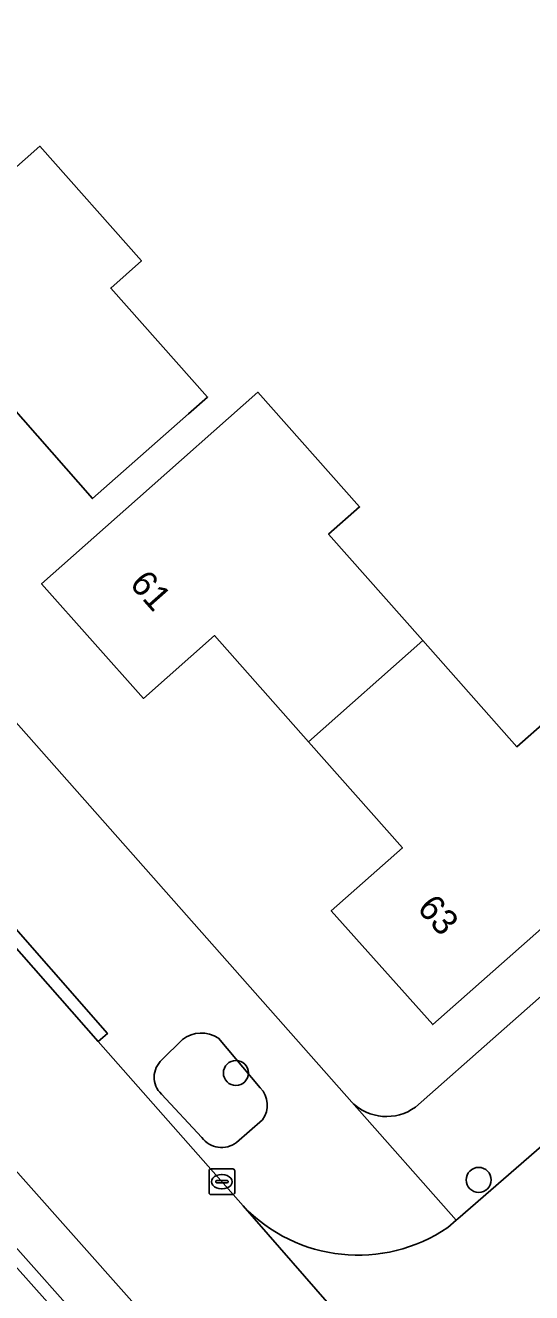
# Model space of a CAD drawing. Extents: x 157320 to 158835, y 386650 to 388491.
# Drawn here: x 157694.36 to 157714.11, y 387914.5 to 387963.99 of the extents above; entities that cross this region are included whole.
import ezdxf

# ---------------------------------------------------------------- set-up
doc = ezdxf.new("R2010")
doc.units = 0
for name, color, linetype in [('IMGEO_Boom', 7, 'Continuous'), ('IMGEO_Erf', 7, 'Continuous'), ('IMGEO_Groenvoorziening', 7, 'Continuous'), ('IMGEO_Kolk', 7, 'Continuous'), ('IMGEO_Pand', 7, 'Continuous'), ('IMGEO_Pand_nummerreeks', 7, 'Continuous'), ('IMGEO_Parkeervlak_open', 7, 'Continuous'), ('IMGEO_Rijbaan_lokaal_open', 7, 'Continuous'), ('IMGEO_Voetpad_open', 7, 'Continuous')]:
    doc.layers.add(name, color=color, linetype=linetype)

msp = doc.modelspace()

# ---------------------------------------------------------------- linework, layer by layer
at = {"layer": 'IMGEO_Boom'}
for centre in [(157702.571, 387923.082), (157712.042, 387918.907)]:
    msp.add_circle(centre, 0.489, dxfattribs=at)
at = {"layer": 'IMGEO_Erf'}
for points in [[(157642.318, 388000), (157643.055, 387997.732), (157643.452, 387996.734), (157644.551, 387994.249), (157645.867, 387991.873), (157646.038, 387991.62), (157647.391, 387989.623), (157647.711, 387989.201), (157662.988, 387971.872), (157670.456, 387963.401), (157707.087, 387921.94)], [(157709.573, 387921.749), (157716.058, 387927.469), (157721.233, 387932.033), (157734.51, 387943.741), (157737.884, 387946.716)]]:
    msp.add_lwpolyline(points, dxfattribs=at)
for points in [[(157698.887, 387954.793), (157697.691, 387953.734), (157701.466, 387949.474), (157700.725, 387948.821), (157696.972, 387945.516), (157693.226, 387949.773), (157690.45, 387947.33), (157686.49, 387951.8), (157690.233, 387955.117), (157694.92, 387959.27)], [(157707.393, 387945.189), (157706.188, 387944.122), (157709.859, 387939.976), (157713.536, 387935.823), (157714.741, 387936.89), (157715.375, 387936.173), (157718.69, 387932.43), (157718.186, 387931.985), (157719.382, 387930.635), (157716.468, 387928.06), (157715.273, 387929.41), (157710.25, 387924.97), (157706.29, 387929.42), (157709.066, 387931.874), (157705.401, 387936.019), (157701.736, 387940.164), (157698.96, 387937.71), (157694.99, 387942.19), (157698.734, 387945.505), (157703.431, 387949.664)]]:
    msp.add_lwpolyline(points, close=True, dxfattribs=at)
msp.add_arc((157708.442, 387923.304), 1.923, 225.1941, 306.0191, dxfattribs=at)
at = {"layer": 'IMGEO_Groenvoorziening'}
for points in [[(157700.486, 387924.395), (157699.685, 387923.594)], [(157703.521, 387922.501), (157701.891, 387924.447)], [(157699.662, 387922.259), (157701.245, 387920.559)], [(157702.59, 387920.367), (157703.61, 387921.258)]]:
    msp.add_lwpolyline(points, dxfattribs=at)
for centre, radius, start, end in [((157701.227, 387923.387), 1.251, 57.9398, 126.2994), ((157700.289, 387922.916), 0.908, 131.6855, 226.3404), ((157702.847, 387921.828), 0.952, 323.237, 44.9539), ((157702.012, 387921.124), 0.952, 216.3713, 307.3804)]:
    msp.add_arc(centre, radius, start, end, dxfattribs=at)
at = {"layer": 'IMGEO_Kolk'}
for p, q in [((157701.524, 387918.409), (157701.524, 387919.261)), ((157701.599, 387919.335), (157702.451, 387919.335)), ((157702.012, 387919.115), (157702.037, 387919.115)), ((157702.525, 387919.261), (157702.525, 387918.409)), ((157701.783, 387918.829), (157701.783, 387918.841)), ((157702.221, 387918.792), (157701.823, 387918.792)), ((157701.826, 387918.878), (157702.224, 387918.878)), ((157702.035, 387918.555), (157702.01, 387918.555)), ((157702.267, 387918.841), (157702.267, 387918.829)), ((157702.451, 387918.335), (157701.599, 387918.335))]:
    msp.add_line(p, q, dxfattribs=at)
for points in [[(157701.524, 387918.409), (157701.524, 387919.261)], [(157701.599, 387919.335), (157702.451, 387919.335)], [(157702.525, 387919.261), (157702.525, 387918.409)], [(157702.451, 387918.335), (157701.599, 387918.335)]]:
    msp.add_lwpolyline(points, dxfattribs=at)
for centre, radius, start, end in [((157701.601, 387919.259), 0.0765, 91.552, 178.448), ((157701.601, 387919.259), 0.0765, 91.552, 178.448), ((157702.449, 387919.259), 0.0765, 1.552, 88.448), ((157702.449, 387919.259), 0.0765, 1.552, 88.448), ((157701.823, 387918.838), 0.0403, 85.8775, 175.7526), ((157701.82, 387918.828), 0.0366, 178.938, 274.7102), ((157702.224, 387918.835), 0.043, 264.8664, 352.4533), ((157702.228, 387918.84), 0.0386, 1.7309, 96.639), ((157701.601, 387918.411), 0.0765, 181.552, 268.448), ((157701.601, 387918.411), 0.0765, 181.552, 268.448), ((157702.449, 387918.411), 0.0765, 271.552, 358.448), ((157702.449, 387918.411), 0.0765, 271.552, 358.448)]:
    msp.add_arc(centre, radius, start, end, dxfattribs=at)
for centre, major_axis, ratio, start_param, end_param in [((157702.011, 387918.835), (-0.387, 0.002), 0.722429, 4.712389, 7.853982), ((157702.036, 387918.835), (-0.39, 0.002), 0.717154, 1.570796, 4.712389)]:
    msp.add_ellipse(centre, major_axis=major_axis, ratio=ratio, start_param=start_param, end_param=end_param, dxfattribs=at)
at = {"layer": 'IMGEO_Pand'}
for points in [[(157700.725, 387948.821), (157701.466, 387949.474), (157697.691, 387953.734), (157698.887, 387954.793), (157694.92, 387959.27), (157690.233, 387955.117), (157686.49, 387951.8), (157690.45, 387947.33), (157693.226, 387949.773), (157696.972, 387945.516)], [(157709.859, 387939.976), (157706.188, 387944.122), (157707.393, 387945.189), (157703.431, 387949.664), (157698.734, 387945.505), (157694.99, 387942.19), (157698.96, 387937.71), (157701.736, 387940.164), (157705.401, 387936.019)], [(157718.69, 387932.43), (157715.375, 387936.173), (157714.741, 387936.89), (157713.536, 387935.823), (157709.859, 387939.976), (157705.401, 387936.019), (157709.066, 387931.874), (157706.29, 387929.42), (157710.25, 387924.97), (157715.273, 387929.41), (157716.468, 387928.06), (157719.382, 387930.635), (157718.186, 387931.985)]]:
    msp.add_lwpolyline(points, close=True, dxfattribs=at)
at = {"layer": 'IMGEO_Parkeervlak_open'}
for points in [[(157716.605, 387893.789), (157663.874, 387953.199)], [(157664.36, 387949.612), (157681.069, 387930.807), (157684.588, 387926.847), (157692.612, 387917.817), (157696.127, 387913.86), (157704.037, 387904.958), (157707.552, 387901.003), (157707.67, 387900.87), (157712.909, 387894.974)]]:
    msp.add_lwpolyline(points, dxfattribs=at)
at = {"layer": 'IMGEO_Rijbaan_lokaal_open'}
for points in [[(157706.662, 387913.516), (157702.855, 387917.891), (157697.2, 387924.308), (157692.693, 387929.423), (157692.554, 387929.58), (157664.836, 387960.918), (157661.077, 387965.175), (157658.64, 387967.952), (157655.717, 387971.283), (157654.777, 387972.312), (157653.979, 387971.603), (157653.402, 387971.074), (157661.301, 387962.19), (157658.238, 387959.617)], [(157663.874, 387953.199), (157716.605, 387893.789), (157719.128, 387890.948), (157721.816, 387887.921)], [(157740.975, 387943.572), (157740.657, 387943.279), (157740.514, 387943.153), (157715.072, 387920.727), (157714.795, 387920.488), (157711.227, 387917.391), (157711.159, 387917.332), (157710.833, 387917.049)], [(157702.855, 387917.891), (157706.662, 387913.516)]]:
    msp.add_lwpolyline(points, dxfattribs=at)
msp.add_arc((157707.339, 387922.156), 6.188, 223.5667, 304.3839, dxfattribs=at)
at = {"layer": 'IMGEO_Voetpad_open'}
for points in [[(157710.833, 387917.049), (157711.159, 387917.332), (157707.087, 387921.94), (157670.456, 387963.401)], [(157742.495, 387950.693), (157737.886, 387946.716), (157737.884, 387946.716), (157734.51, 387943.741), (157721.233, 387932.033), (157716.058, 387927.469), (157709.573, 387921.749)], [(157660.008, 387948.295), (157662.733, 387945.206), (157672.756, 387933.844), (157704.396, 387897.98), (157705.943, 387899.345), (157707.164, 387900.421), (157707.67, 387900.87), (157707.552, 387901.003), (157707.164, 387900.657), (157703.647, 387904.611), (157704.037, 387904.958), (157696.127, 387913.86), (157695.756, 387913.53), (157692.235, 387917.481), (157692.612, 387917.817), (157684.588, 387926.847), (157684.218, 387926.52), (157680.707, 387930.486), (157681.069, 387930.807), (157664.36, 387949.612)], [(157692.554, 387929.58), (157692.693, 387929.423), (157693.064, 387929.749), (157697.56, 387924.623), (157697.2, 387924.308), (157702.855, 387917.891)], [(157699.685, 387923.594), (157700.486, 387924.395)], [(157701.891, 387924.447), (157703.521, 387922.501)], [(157701.245, 387920.559), (157699.662, 387922.259)], [(157707.087, 387921.94), (157711.159, 387917.332), (157711.227, 387917.391), (157714.795, 387920.488), (157715.072, 387920.727)], [(157703.61, 387921.258), (157702.59, 387920.367)]]:
    msp.add_lwpolyline(points, dxfattribs=at)
for points in [[(157697.2, 387924.308), (157697.56, 387924.623), (157693.064, 387929.749), (157692.693, 387929.423)], [(157692.612, 387917.817), (157692.235, 387917.481), (157695.756, 387913.53), (157696.127, 387913.86)]]:
    msp.add_lwpolyline(points, close=True, dxfattribs=at)
for centre, radius, start, end in [((157701.227, 387923.387), 1.251, 57.9398, 126.2994), ((157700.289, 387922.916), 0.908, 131.6855, 226.3404), ((157702.847, 387921.828), 0.952, 323.237, 44.9539), ((157708.442, 387923.304), 1.923, 225.1941, 306.0191), ((157702.012, 387921.124), 0.952, 216.3713, 307.3804), ((157707.339, 387922.156), 6.188, 223.5667, 304.3839)]:
    msp.add_arc(centre, radius, start, end, dxfattribs=at)

# ---------------------------------------------------------------- texts
at = {"layer": 'IMGEO_Pand_nummerreeks'}
for s, rotation, p in [('61', 311.5461, (157698.387, 387942.155)), ('63', 311.6653, (157709.603, 387929.487))]:
    msp.add_text(s, height=1, rotation=rotation, dxfattribs=at).set_placement(p)

doc.saveas('drawing.dxf')
